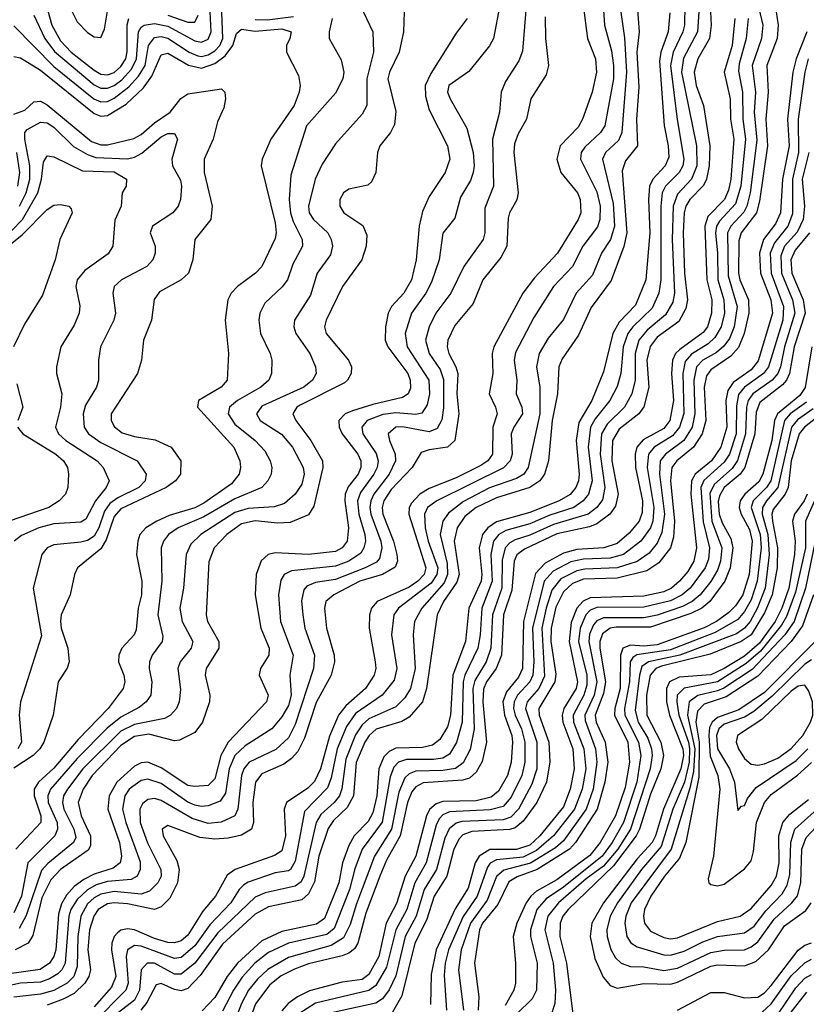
# Model space of a CAD drawing. Header units: inches. Extents: x 990535 to 1117859, y 769386 to 892122.
# Tile 863 of 1056: x 1054188 to 1056535, y 881687 to 884627. Entities that reach past the tile are written whole.
import ezdxf

# ---------------------------------------------------------------- set-up
doc = ezdxf.new("R2010")
doc.units = ezdxf.units.IN
doc.header["$MEASUREMENT"] = 0
doc.layers.add('B0858', color=7, linetype='Continuous')

msp = doc.modelspace()

# ---------------------------------------------------------------- linework, layer by layer
at = {"layer": 'B0858', "color": 5}
for points, elevation in [([(1055958.8, 884810), (1055992.7, 884572.7), (1055998.7, 884470), (1055984.1, 884290), (1055974, 884266), (1055935.2, 884230), (1055926.9, 884210), (1055958.2, 884078.2), (1055962, 884010), (1055950.9, 883970), (1055923.4, 883930), (1055896.5, 883863.5), (1055848, 883810), (1055810, 883731.9), (1055764.5, 883675.5), (1055737.8, 883630), (1055730.1, 883590), (1055739.5, 883530), (1055739.4, 883450), (1055705.3, 883290), (1055691.5, 883270), (1055670, 883257), (1055590, 883229.4), (1055511.5, 883188.5), (1055466.8, 883153.2), (1055450.7, 883130), (1055442.8, 883090), (1055463.5, 883003.5), (1055464.1, 882970), (1055454.3, 882945.7), (1055387.3, 882870), (1055366.1, 882830), (1055361.8, 882790), (1055367.8, 882690), (1055354.2, 882630), (1055337.4, 882602.6), (1055310, 882575.4), (1055230, 882539.4), (1055210, 882521.8), (1055190, 882491.7), (1055160.7, 882419.3), (1055149.5, 882330.5), (1055141.7, 882310), (1055126.4, 882290), (1055085.9, 882254.1), (1055072.8, 882230), (1055035.5, 882070), (1055027.2, 882052.8), (1055010, 882039.7), (1054920, 882020), (1054890, 882007.4), (1054779.1, 881900.9), (1054710, 881809.7), (1054670, 881777), (1054650, 881777.1), (1054590, 881810.4), (1054567.8, 881810), (1054550, 881790), (1054545.6, 881730), (1054530, 881699.4), (1054470, 881653.4)], 3560), ([(1055920.6, 884790), (1055932.5, 884610), (1055953.8, 884533.8), (1055959.7, 884490), (1055959.1, 884450), (1055933.5, 884310), (1055920.9, 884290), (1055873.5, 884246.5), (1055862.7, 884230), (1055860.9, 884210), (1055910, 884112.9), (1055919.7, 884070), (1055919, 884030), (1055911.4, 884008.6), (1055868.2, 883950), (1055837, 883890), (1055780.7, 883830), (1055722, 883738), (1055667.1, 883632.9), (1055663, 883610), (1055671.5, 883550), (1055669.2, 883510), (1055685.8, 883470), (1055687.9, 883450), (1055661.7, 883410), (1055654.6, 883390), (1055656.7, 883330), (1055651, 883310), (1055631.5, 883288.5), (1055432.1, 883190), (1055405, 883170), (1055395.8, 883150), (1055397.3, 883110), (1055406.6, 883070), (1055435.1, 882990), (1055432.6, 882970), (1055415.7, 882944.3), (1055318, 882870), (1055303.7, 882850), (1055297, 882790), (1055312.7, 882690), (1055305, 882655), (1055269.3, 882610), (1055190, 882555.3), (1055162.9, 882517.1), (1055135.5, 882450), (1055117, 882363), (1055106.2, 882333.8), (1055037.4, 882262.6), (1055010, 882114.9), (1054996.1, 882090), (1054990, 882085.4), (1054950, 882079.7), (1054870, 882052.3), (1054856.3, 882043.7), (1054842.9, 882030), (1054818.3, 881990), (1054755, 881925), (1054710, 881861.9), (1054670, 881826.9), (1054650, 881824.4), (1054550, 881861.1), (1054530, 881863), (1054510, 881850.4), (1054506, 881830), (1054511.2, 881750), (1054504.3, 881730), (1054408.1, 881631.9)], 3540), ([(1055703.7, 884730), (1055687.8, 884532.2), (1055676.6, 884503.4), (1055637.6, 884442.4), (1055624.6, 884410), (1055619.6, 884350), (1055598.3, 884270), (1055601.9, 884130), (1055575.8, 884064.2), (1055576, 883990), (1055571, 883970), (1055512.7, 883890), (1055474.6, 883810), (1055429.3, 883750), (1055409.7, 883710), (1055398.3, 883670), (1055409.5, 883630), (1055442, 883582), (1055452.4, 883552.4), (1055452.2, 883467.8), (1055447.7, 883432.3), (1055433.7, 883406.3), (1055410, 883396.1), (1055330, 883411.1), (1055310, 883410.2), (1055287.1, 883390), (1055290.9, 883370), (1055308.3, 883330), (1055309, 883310), (1055289.8, 883270), (1055244.1, 883210), (1055235.1, 883190), (1055233, 883170), (1055236, 883150), (1055265.2, 883070), (1055268.1, 883050), (1055261.6, 883018.4), (1055252.8, 883007.2), (1055218.3, 882990), (1055130, 882955.6), (1055070, 882946.8), (1055044.8, 882935.2), (1055035.6, 882924.4), (1055028.4, 882891.6), (1055032.4, 882850), (1055038.8, 882810), (1055067.3, 882730), (1055064.1, 882690), (1055010, 882522.6), (1054990, 882483.2), (1054951.7, 882448.3), (1054872.2, 882410), (1054856.9, 882390), (1054849.8, 882370), (1054839.1, 882270), (1054830, 882250), (1054788.9, 882231.1), (1054750, 882227), (1054702.2, 882242.2), (1054610, 882295.8), (1054590, 882301.5), (1054570, 882299.2), (1054554, 882286), (1054546.5, 882270), (1054547.6, 882230), (1054569.7, 882169.7), (1054609.5, 882090), (1054609.7, 882070), (1054600.1, 882050), (1054574.9, 882025.1), (1054550, 882016.3), (1054470, 882024.2), (1054430, 882016.3), (1054410, 882005.4), (1054390, 881987.4), (1054370, 881950), (1054361, 881890), (1054359.6, 881800.4), (1054349, 881770), (1054329.6, 881750.4), (1054290, 881728.8), (1054250, 881717.2), (1054170, 881708.9)], 3460), ([(1056377.6, 884730), (1056404.8, 884610), (1056400.6, 884570), (1056373.6, 884490), (1056383.6, 884410), (1056379.6, 884350), (1056387.1, 884267.1), (1056367.7, 884110), (1056357.5, 884070), (1056348.2, 884051.8), (1056309.4, 884010), (1056300, 883990), (1056302.1, 883862.1), (1056328.9, 883770), (1056319.1, 883710), (1056305.5, 883674.5), (1056288.5, 883651.5), (1056266.8, 883633.2), (1056226.4, 883610), (1056206.9, 883590), (1056198.7, 883550), (1056202.4, 883450), (1056194.3, 883410), (1056169.8, 883370.2), (1056114.6, 883330), (1056099.2, 883310), (1056096.5, 883270), (1056111.6, 883150), (1056104.2, 883095.8), (1056090, 883063.6), (1056065.6, 883034.4), (1056030, 883009.4), (1055970, 882990), (1055873.5, 882986.5), (1055850, 882981.6), (1055802.6, 882957.4), (1055776, 882924), (1055758.3, 882870), (1055746.1, 882810), (1055753.3, 882666.7), (1055737.1, 882630), (1055702.2, 882590), (1055697, 882570), (1055730.9, 882470), (1055730.6, 882390), (1055715.5, 882344.5), (1055676.4, 882270), (1055653.6, 882246.4), (1055630, 882237.6), (1055507.3, 882232.7), (1055490, 882228.3), (1055468.9, 882211.1), (1055456.7, 882183.3), (1055431.6, 882090), (1055395, 882030), (1055370.9, 881950), (1055338.1, 881890), (1055310, 881772.2), (1055290, 881730.3), (1055270, 881703.6), (1055250, 881690.5), (1055117.9, 881662.1)], 3760), ([(1054262.2, 884690), (1054283.4, 884610), (1054310, 884563), (1054341.1, 884530), (1054410, 884475.4), (1054430, 884463.8), (1054450, 884461.7), (1054470, 884469.2), (1054490, 884486.6), (1054504.3, 884510), (1054509, 884531), (1054508.8, 884611.2), (1054513.6, 884630)], 3380), ([(1055620.5, 884670), (1055601.9, 884570), (1055590, 884549), (1055527.8, 884472.2), (1055468.2, 884430), (1055464.7, 884410), (1055471.8, 884390), (1055522.3, 884302.3), (1055540.8, 884230), (1055543.8, 884190), (1055540.6, 884170), (1055533, 884147), (1055503.3, 884096.7), (1055486.3, 884033.7), (1055450.6, 883989.4), (1055439.7, 883910), (1055416.7, 883843.3), (1055399.4, 883810), (1055356.6, 883750), (1055337.8, 883690), (1055344.3, 883650), (1055408.8, 883550), (1055410.3, 883510), (1055403.1, 883476.9), (1055387.8, 883452.2), (1055370, 883447.5), (1055310, 883452.9), (1055271.6, 883448.4), (1055224.2, 883430), (1055208.2, 883410), (1055211.8, 883390), (1055251.6, 883331.6), (1055257.4, 883310), (1055254.3, 883290), (1055244.7, 883270), (1055205, 883215), (1055196.1, 883190), (1055200, 883150), (1055217.7, 883090), (1055219.3, 883070), (1055215.1, 883050), (1055205.6, 883034.4), (1055169.7, 883010.3), (1055130, 882995), (1054998.4, 882981.6), (1054977, 882970), (1054966.7, 882953.3), (1054960.1, 882910), (1054966.1, 882830), (1055003.4, 882730), (1054994.3, 882670), (1054997.7, 882610), (1054990, 882579.1), (1054970, 882545.7), (1054940.1, 882510), (1054860.9, 882459.1), (1054830.2, 882429.8), (1054812.8, 882390), (1054802.3, 882317.7), (1054786.3, 882293.7), (1054750, 882279.6), (1054730, 882277.6), (1054710, 882281.9), (1054690, 882291.1), (1054610, 882346.3), (1054570, 882359.3), (1054550, 882355.7), (1054514.4, 882330), (1054501.2, 882310), (1054494.9, 882270), (1054504.6, 882230), (1054547.2, 882112.8), (1054547, 882090), (1054538, 882070), (1054520.1, 882059.9), (1054450, 882053.9), (1054416.2, 882043.8), (1054390, 882029.4), (1054359.6, 882000.4), (1054340.3, 881970), (1054334.2, 881950), (1054323.7, 881810), (1054313.7, 881790), (1054301.8, 881778.2), (1054277.1, 881762.9), (1054250, 881753.7), (1054190, 881750.6), (1054150, 881741.1)], 3440), ([(1054170, 884608.4), (1054290, 884486.7), (1054408.9, 884390), (1054430, 884381.1), (1054450, 884382.5), (1054470, 884392.2), (1054513.5, 884426.5), (1054542.3, 884457.7), (1054562, 884490), (1054572.5, 884550), (1054590, 884572.9), (1054610, 884575.9), (1054630, 884571.3), (1054693.9, 884530), (1054719.1, 884519.1), (1054730, 884516.8), (1054750, 884521.2), (1054770, 884533.6), (1054785, 884550), (1054793.8, 884570), (1054790.7, 884649.3)], 3340), ([(1055335.4, 884650), (1055332.7, 884590), (1055319.7, 884530), (1055290.8, 884470), (1055285.9, 884450), (1055310, 884352.4), (1055306.1, 884313.9), (1055293.8, 884290), (1055262, 884250), (1055255.5, 884230), (1055250.1, 884169.9), (1055237.5, 884142.5), (1055227, 884133), (1055170, 884121.1), (1055154, 884110), (1055142.7, 884090), (1055142.8, 884070), (1055155.2, 884050), (1055212.1, 884012.1), (1055223.5, 883983.5), (1055221.9, 883950), (1055208.4, 883910), (1055151.1, 883830), (1055102.5, 883730), (1055097.1, 883710), (1055102.5, 883690), (1055169.1, 883610), (1055177.8, 883590), (1055176.9, 883570), (1055166.4, 883550), (1055157.2, 883542.8), (1055024.2, 883475.8), (1055015.1, 883470), (1055003.3, 883450), (1055011.9, 883430), (1055056.7, 883370), (1055091, 883310), (1055092.8, 883290), (1055065.5, 883174.5), (1055050, 883148.1), (1054994.9, 883125.1), (1054956.8, 883123.2), (1054890, 883130.2), (1054850, 883121.4), (1054806.2, 883090), (1054767.8, 883050), (1054752, 883008), (1054744.2, 882850), (1054748.6, 882830), (1054781.7, 882770), (1054782.1, 882750), (1054744, 882690), (1054741, 882670), (1054755, 882610), (1054754.6, 882590), (1054733.6, 882530), (1054710, 882498.4), (1054664.5, 882475.5), (1054650, 882474.1), (1054573.6, 882493.6), (1054530, 882487.1), (1054490, 882460.2), (1054404.3, 882370), (1054377.2, 882330), (1054362.8, 882290), (1054371.2, 882250), (1054398.8, 882190), (1054399.2, 882160.8), (1054392.7, 882147.3), (1054309.9, 882090.1), (1054280.9, 882059.1), (1054254.4, 882005.6), (1054227.6, 881892.4), (1054213.2, 881870), (1054174.8, 881850)], 3380), ([(1055203.4, 884670), (1055241.4, 884590), (1055243.7, 884530), (1055223.1, 884450), (1055223.1, 884370), (1055210, 884344.8), (1055130, 884255.5), (1055090, 884194.8), (1055069.2, 884150.8), (1055049.7, 884070), (1055051.3, 884050), (1055064, 884030), (1055106.8, 883990), (1055117.6, 883970), (1055121.6, 883950), (1055114.9, 883925.1), (1055075.7, 883870), (1055055.6, 883804.4), (1055007.6, 883730), (1055005.8, 883710), (1055012, 883690), (1055053.8, 883630), (1055070.7, 883590), (1055072.5, 883570), (1055061.6, 883550), (1055035.9, 883530), (1054910, 883472.7), (1054894.6, 883450), (1054905.1, 883430), (1054969.1, 883389.1), (1055002.1, 883350), (1055033.9, 883290), (1055036.8, 883270), (1055030, 883239.8), (1055009.6, 883210), (1054977.5, 883182.5), (1054947.5, 883172.5), (1054870, 883167.7), (1054830, 883155.6), (1054727.9, 883090), (1054698.9, 883061.1), (1054684.9, 883030), (1054676.5, 882930), (1054666.1, 882870), (1054673, 882830), (1054704, 882770), (1054699.4, 882750), (1054666.8, 882710), (1054660.1, 882690), (1054667.3, 882627.3), (1054663.6, 882590), (1054656.1, 882570), (1054638, 882550), (1054619.9, 882540.1), (1054530, 882522.9), (1054490, 882502.8), (1054376.6, 882390), (1054330.5, 882330), (1054319.1, 882310), (1054315.9, 882290), (1054320.1, 882270), (1054349.1, 882210), (1054355.2, 882184.8), (1054348.7, 882170), (1054271.9, 882108.1), (1054252.9, 882087.1), (1054207.3, 881952.7), (1054186.8, 881913.2)], 3360), ([(1054230, 884640.1), (1054263.2, 884570), (1054291.9, 884531.9), (1054410, 884432), (1054430, 884421.8), (1054450, 884421.7), (1054470, 884430.2), (1054492.7, 884447.3), (1054521.2, 884478.8), (1054536.4, 884510), (1054542.7, 884590), (1054550, 884603.8), (1054559, 884610), (1054590, 884615.1), (1054630, 884607.1), (1054710, 884563.3), (1054730, 884559.2), (1054750, 884568.6), (1054758.8, 884590), (1054755.8, 884650)], 3360), ([(1054344.1, 884650), (1054359.7, 884619.7), (1054390, 884588.6), (1054410, 884575.4), (1054430, 884573.4), (1054441.3, 884598.7), (1054452.4, 884670)], 3420), ([(1055868.8, 884670), (1055882.4, 884570), (1055905.5, 884510), (1055909.1, 884470), (1055895.8, 884410), (1055867.5, 884330), (1055854.1, 884305.9), (1055800.1, 884250), (1055790.1, 884210), (1055802.5, 884170), (1055852, 884110), (1055860.5, 884090), (1055861.9, 884050), (1055854.4, 884030), (1055792.4, 883930), (1055723.6, 883856.4), (1055688.6, 883810), (1055602.5, 883650), (1055597.1, 883630), (1055599.1, 883570), (1055588.1, 883510), (1055607.7, 883470), (1055612.6, 883450), (1055599.8, 883410), (1055598.5, 883330), (1055584.5, 883310), (1055563.8, 883296.2), (1055490, 883259.3), (1055410, 883227), (1055381.4, 883210), (1055356.4, 883183.6), (1055349.6, 883170), (1055348.4, 883150), (1055400, 882990), (1055394.4, 882970), (1055375.6, 882950), (1055350, 882932.8), (1055254.4, 882890), (1055237.9, 882870), (1055231.8, 882850), (1055231, 882810), (1055248.8, 882710), (1055250.4, 882690), (1055245.7, 882670), (1055219.7, 882630), (1055161.2, 882578.8), (1055139, 882550), (1055112.7, 882487.3), (1055085.1, 882390), (1055067.4, 882352.6), (1055047.4, 882332.6), (1054983.8, 882290), (1054977.3, 882270), (1054980.6, 882190), (1054970, 882145), (1054948.3, 882131.7), (1054830.4, 882089.6), (1054807.1, 882072.9), (1054772.5, 882010), (1054734.7, 881965.3), (1054690, 881894), (1054670, 881877.1), (1054650, 881870.5), (1054630, 881871.5), (1054590, 881883.5), (1054530, 881910), (1054510, 881913), (1054490, 881909), (1054479.5, 881900.5), (1054469.8, 881890), (1054462.9, 881870), (1054461.7, 881850), (1054475.2, 881770), (1054461.5, 881738.5), (1054410, 881679.8)], 3520), ([(1056030.2, 884670.2), (1056035.7, 884590), (1056028.8, 884530), (1056034.7, 884425.3), (1056028.4, 884330), (1056031.1, 884250), (1055995.1, 884204.9), (1055985.1, 884174.9), (1055999.7, 883990), (1055990.6, 883949.4), (1055952.5, 883847.5), (1055892.8, 883767.2), (1055854.7, 883685.3), (1055806.2, 883613.8), (1055796, 883590), (1055792.7, 883510), (1055776.7, 883430), (1055765.7, 883310), (1055753.9, 883270), (1055739.6, 883250), (1055710.2, 883229.8), (1055610, 883199.7), (1055549.8, 883170.2), (1055516.2, 883143.8), (1055492.7, 883110), (1055483.9, 883070), (1055499.1, 882970), (1055492.4, 882947.6), (1055452, 882890), (1055433.3, 882850), (1055401.3, 882630), (1055390, 882590.5), (1055350, 882544.5), (1055328.2, 882531.8), (1055251.5, 882508.5), (1055230.6, 882489.4), (1055217.4, 882470), (1055191.3, 882408.7), (1055184, 882310), (1055165.2, 882274.8), (1055123.7, 882236.3), (1055108, 882212), (1055080.5, 882130), (1055067.3, 882052.7), (1055050, 882016.8), (1055030, 881999.1), (1054930, 881978), (1054890, 881956.1), (1054793.2, 881866.8), (1054726.5, 881773.5), (1054690, 881734.5), (1054670, 881727.9), (1054650, 881731.4), (1054610, 881749.6), (1054594.6, 881745.4), (1054567.5, 881692.5), (1054549.7, 881670.3)], 3580), ([(1056127.4, 884647.4), (1056122.7, 884590), (1056100.6, 884530), (1056097.1, 884502.9), (1056110.2, 884310.2), (1056122.7, 884250), (1056124.2, 884215.8), (1056113.8, 884190), (1056076.5, 884150), (1056067.3, 884130), (1056063.8, 884090), (1056068.4, 883990), (1056056.1, 883850), (1056025.4, 883774.6), (1055976.7, 883723.3), (1055957.3, 883690), (1055930, 883575.2), (1055895.1, 883490), (1055856.1, 883423.9), (1055848, 883370), (1055857.3, 883270), (1055855.3, 883250), (1055846.9, 883230), (1055830, 883209.4), (1055797.5, 883190), (1055710, 883155.6), (1055610, 883127.1), (1055585, 883110), (1055568.8, 883090), (1055558.6, 883050), (1055566.8, 882970), (1055564.6, 882950), (1055527.8, 882870), (1055518.4, 882770), (1055480.2, 882670), (1055473.5, 882550), (1055464.2, 882515.8), (1055441.7, 882478.3), (1055419.4, 882460.6), (1055390, 882454), (1055310, 882451.6), (1055290, 882442.4), (1055274.2, 882425.8), (1055259.6, 882390), (1055253.2, 882310), (1055241.4, 882258.6), (1055227.1, 882232.9), (1055186, 882190), (1055170, 882161.1), (1055150.5, 882110), (1055139.8, 882050), (1055096.8, 881943.2), (1055073.7, 881926.3), (1054970, 881905), (1054910, 881876.6), (1054837.6, 881810), (1054807.2, 881770), (1054770, 881707.4), (1054732.6, 881667.4)], 3620), ([(1056172.5, 884670), (1056171.8, 884610), (1056166.7, 884590), (1056137.5, 884530), (1056129.5, 884490), (1056149, 884329), (1056169.6, 884210), (1056165.9, 884190), (1056155.3, 884170), (1056114.5, 884130), (1056104.7, 884110), (1056101, 884070), (1056100.8, 883850), (1056095.2, 883810), (1056074.7, 883765.3), (1056017, 883710), (1056002.3, 883690), (1055988, 883650), (1055981, 883570), (1055970, 883531.3), (1055948.4, 883490), (1055904.6, 883435.4), (1055890.9, 883410), (1055884.2, 883350), (1055895.4, 883250), (1055884.5, 883210), (1055868.9, 883190), (1055841.1, 883170), (1055770, 883147.1), (1055710, 883121.6), (1055638.2, 883101.8), (1055617.9, 883090), (1055601.9, 883070), (1055593.5, 883030), (1055597.6, 882950), (1055566.5, 882870), (1055562.1, 882790), (1055554.6, 882750), (1055515.9, 882670), (1055510.5, 882650), (1055508, 882530), (1055491.2, 882468.8), (1055470, 882433.6), (1055450, 882422.1), (1055422.2, 882417.8), (1055341.7, 882418.3), (1055318, 882410), (1055304.6, 882395.4), (1055293.6, 882366.4), (1055269.3, 882230.7), (1055210, 882150), (1055187.9, 882092.1), (1055171.4, 882030), (1055126.5, 881913.5), (1055103.9, 881896.1), (1054990, 881869.8), (1054930, 881842.1), (1054889.8, 881810.2), (1054851.9, 881768.1), (1054825.9, 881730), (1054793.4, 881666.6)], 3640), ([(1056214.4, 884650), (1056209.8, 884590), (1056168.8, 884511.2), (1056162.7, 884470), (1056207.6, 884250), (1056208, 884190), (1056192.2, 884150), (1056150, 884105.4), (1056137.8, 884070), (1056134.6, 883970), (1056141.3, 883810), (1056136.3, 883783.7), (1056114.8, 883745.2), (1056059.8, 883700.2), (1056035.5, 883670), (1056024, 883630), (1056023.7, 883550), (1056014.2, 883510), (1055992.7, 883470), (1055940.7, 883419.3), (1055923.8, 883390), (1055919.6, 883330), (1055933.7, 883230), (1055926.3, 883193.7), (1055909.4, 883170), (1055883.5, 883150), (1055780.8, 883119.2), (1055710, 883087.9), (1055666.2, 883073.8), (1055650, 883064.9), (1055636.4, 883050), (1055627.1, 883012.9), (1055626.3, 882930), (1055598.1, 882850), (1055593.3, 882750), (1055579.5, 882710), (1055546, 882654), (1055540.1, 882630), (1055543.6, 882510), (1055532.1, 882447.9), (1055511.4, 882408.6), (1055488.3, 882391.7), (1055450, 882385.6), (1055370, 882383), (1055350, 882375.8), (1055336.9, 882363.1), (1055319.5, 882320.5), (1055296.8, 882210), (1055246.1, 882130), (1055192.6, 881987.4), (1055174.3, 881925.7), (1055153.8, 881886.2), (1055117.2, 881862.8), (1054990, 881827.4), (1054928.5, 881791.5), (1054897.3, 881762.8), (1054870.7, 881729.3), (1054849.2, 881690), (1054827.1, 881630)], 3660), ([(1056249, 884650), (1056250.5, 884610), (1056245.5, 884570), (1056210.8, 884510), (1056199.8, 884470), (1056205.9, 884430), (1056227.7, 884370), (1056246.6, 884250), (1056245.2, 884190), (1056236.8, 884150), (1056228.2, 884131.8), (1056187.4, 884090), (1056175.4, 884070), (1056170, 884050), (1056167.4, 883990), (1056171.8, 883870), (1056180.3, 883790), (1056175.4, 883764.6), (1056154.3, 883725.7), (1056090, 883679), (1056068.7, 883651.3), (1056059.3, 883610), (1056064.7, 883530), (1056050, 883470.5), (1056035.4, 883450), (1055976, 883404), (1055956.5, 883370), (1055954.4, 883310), (1055973.7, 883210), (1055965.4, 883174.6), (1055948.3, 883150), (1055910, 883121.2), (1055887.5, 883112.5), (1055790, 883091.5), (1055694.2, 883045.8), (1055671.3, 883028.7), (1055662.9, 883010), (1055656, 882924), (1055631.7, 882850), (1055625.7, 882730), (1055609.9, 882690.1), (1055580.7, 882650), (1055572.1, 882627.9), (1055569.4, 882590), (1055580.5, 882470), (1055567.5, 882412.5), (1055550, 882380.1), (1055530, 882362.1), (1055510, 882356.6), (1055391.6, 882348.4), (1055370, 882336.4), (1055358.3, 882321.7), (1055344.7, 882290), (1055323.1, 882190), (1055282.7, 882117.3), (1055262.2, 882070), (1055220.5, 881959.5), (1055196.9, 881870), (1055186.8, 881853.2), (1055170, 881839.8), (1055150, 881831.9), (1055050, 881808.3), (1055007.4, 881792.6), (1054968, 881772), (1054934.6, 881745.4), (1054891.2, 881688.8), (1054878, 881650)], 3680), ([(1056445, 884650), (1056450.7, 884610), (1056447.3, 884570), (1056416.7, 884490), (1056420.7, 884410), (1056414, 884330), (1056419.3, 884250), (1056395.3, 884084.7), (1056385.7, 884050), (1056340.5, 883990), (1056333.3, 883966.7), (1056332.9, 883870), (1056336.6, 883850), (1056361.9, 883790), (1056363.6, 883750), (1056349.7, 883690), (1056332.3, 883647.7), (1056310, 883622.2), (1056250, 883581.5), (1056236.8, 883563.2), (1056230.2, 883530), (1056234.5, 883430), (1056223.6, 883390), (1056198.5, 883350), (1056148.5, 883310), (1056134, 883290), (1056129.7, 883250), (1056141.8, 883130), (1056138.1, 883081.9), (1056129.7, 883050.3), (1056095, 883005), (1056058.9, 882981.1), (1055970, 882959.9), (1055870, 882956.3), (1055837, 882943), (1055810, 882918.9), (1055787.6, 882872.4), (1055773.8, 882810), (1055772.7, 882770), (1055787.1, 882672.9), (1055784.9, 882650), (1055736.7, 882570), (1055738.1, 882550), (1055766.8, 882470), (1055769.1, 882410.9), (1055759.2, 882350), (1055731.1, 882290), (1055690, 882233.8), (1055665.7, 882214.3), (1055650, 882209.1), (1055536.5, 882203.5), (1055510, 882193.1), (1055498.7, 882181.3), (1055483.6, 882150), (1055462.4, 882070), (1055424.2, 882010), (1055401.4, 881938.6), (1055366.9, 881870), (1055327.6, 881712.4), (1055292.1, 881650)], 3780), ([(1055522.8, 884630), (1055490, 884586.8), (1055414.1, 884465.9), (1055397.6, 884430), (1055398.7, 884398.7), (1055410, 884357.7), (1055464.2, 884250), (1055471.7, 884210), (1055457.3, 884170), (1055410, 884099.1), (1055390, 884053.8), (1055379.8, 884010), (1055370.4, 883910), (1055356.8, 883850), (1055334, 883810), (1055296.7, 883770), (1055287.7, 883750), (1055279.4, 883710), (1055278.6, 883670), (1055286.6, 883650), (1055345.6, 883570), (1055353.2, 883550), (1055353.7, 883526.3), (1055347.4, 883510), (1055330, 883498.5), (1055241.8, 883478.2), (1055181.2, 883458.8), (1055159.1, 883450), (1055140.2, 883430), (1055140.6, 883410), (1055149.8, 883390), (1055197.2, 883330), (1055205.6, 883310), (1055205.7, 883290), (1055197.4, 883270), (1055168.3, 883231.7), (1055159.1, 883210), (1055157.5, 883190), (1055169.3, 883110), (1055164.6, 883070), (1055149.8, 883050.2), (1055130, 883039.1), (1055049.7, 883029.7), (1054950, 883034.9), (1054929.4, 883030), (1054908.7, 883011.3), (1054893.8, 882970), (1054890.8, 882910), (1054907.1, 882810), (1054931.8, 882750), (1054931.2, 882730), (1054906.2, 882690), (1054902.5, 882670), (1054929.6, 882610), (1054923.8, 882590), (1054810, 882470.3), (1054787.7, 882430), (1054770, 882360.8), (1054750, 882340.6), (1054710, 882337.1), (1054690, 882340.6), (1054610, 882393.7), (1054570, 882410), (1054550, 882407.9), (1054530, 882398.4), (1054477.5, 882350), (1054455, 882310), (1054451.3, 882270), (1054486.1, 882170), (1054491.7, 882130), (1054487.9, 882110), (1054466.6, 882093.4), (1054410, 882075.6), (1054379.7, 882060.3), (1054350, 882038.7), (1054327.3, 882012.7), (1054312.9, 881987.1), (1054303.4, 881956.6), (1054295.5, 881850), (1054290, 881830), (1054277.2, 881810), (1054248.7, 881791.3), (1054150, 881777.2)], 3420), ([(1055119.7, 884630), (1055110.8, 884590), (1055111, 884570), (1055147, 884507), (1055154.8, 884470), (1055152.2, 884450), (1055130, 884407.2), (1055043.4, 884310), (1054997.1, 884162.9), (1054992.1, 884090), (1054995.8, 884050), (1055003.7, 884023.7), (1055030.5, 883970), (1055031.4, 883950), (1055003.2, 883896.8), (1054987.1, 883850), (1054971, 883829), (1054919.4, 883780.6), (1054904.6, 883750), (1054900.9, 883730), (1054906, 883690), (1054935.1, 883630), (1054940.1, 883610), (1054939.5, 883570), (1054930.9, 883550), (1054907.8, 883530), (1054837.9, 883490), (1054814.1, 883470), (1054809.7, 883450.3), (1054830, 883419.5), (1054890.1, 883370), (1054919.3, 883339.3), (1054935.5, 883310), (1054940.6, 883290), (1054938.1, 883270), (1054928.6, 883250), (1054910.1, 883229.9), (1054830, 883196.4), (1054737.6, 883142.4), (1054660.7, 883110), (1054631.6, 883090), (1054617.3, 883070), (1054610.4, 883049.6), (1054611.7, 882950), (1054599.6, 882850), (1054614.7, 882785.3), (1054613.3, 882770), (1054583.1, 882730), (1054574.7, 882710), (1054574, 882690), (1054582.6, 882650), (1054579.2, 882610), (1054565.2, 882590), (1054545.7, 882574.3), (1054490, 882544.7), (1054448.4, 882511.6), (1054358.9, 882421.1), (1054279.7, 882330), (1054271.8, 882310), (1054273.3, 882290), (1054299.8, 882230), (1054301, 882210), (1054292.3, 882190), (1054211.8, 882110), (1054193, 882010), (1054170, 881960.4)], 3340), ([(1055755.2, 884635.2), (1055756.8, 884570), (1055765.8, 884490), (1055758.3, 884461.7), (1055712.7, 884390), (1055700.2, 884330), (1055674.6, 884285.4), (1055664.1, 884255.9), (1055661.9, 884230), (1055675.3, 884110), (1055671.1, 884088.9), (1055649.6, 884050), (1055645.7, 884034.3), (1055640.9, 883950), (1055623.3, 883916.7), (1055570.1, 883850), (1055540.8, 883779.2), (1055486.5, 883713.5), (1055465.3, 883670), (1055463, 883650), (1055468.2, 883630), (1055489.5, 883590), (1055494.8, 883570), (1055491.8, 883510), (1055498.4, 883450), (1055486.6, 883370), (1055464.5, 883350), (1055410, 883342.4), (1055385.8, 883334.2), (1055359, 883290), (1055296.3, 883223.7), (1055274, 883190), (1055269.7, 883170), (1055271.8, 883150), (1055303.1, 883070), (1055313.2, 883030), (1055314.7, 883010), (1055307.7, 882992.3), (1055270.1, 882970), (1055202.9, 882950), (1055125, 882910), (1055101.6, 882890), (1055097.4, 882870), (1055103.6, 882810), (1055125.9, 882730), (1055126.7, 882710), (1055116.8, 882670), (1055072, 882588), (1055037.8, 882482.2), (1055017.7, 882442.3), (1054998.9, 882421.1), (1054975.8, 882404.3), (1054910, 882375.2), (1054891.2, 882350), (1054883.4, 882290), (1054885.4, 882230), (1054879.5, 882210), (1054850, 882192.4), (1054810, 882183), (1054770, 882180.2), (1054725.5, 882185.5), (1054630, 882220.8), (1054613, 882210), (1054616.3, 882190), (1054656.6, 882116.6), (1054663.4, 882090), (1054658.5, 882050), (1054636.1, 882003.9), (1054610, 881978.5), (1054590, 881970.6), (1054510, 881987.5), (1054470, 881990.7), (1054450, 881987.4), (1054422.4, 881970), (1054408.8, 881950), (1054396.3, 881910), (1054390.9, 881850), (1054398.7, 881790), (1054394.2, 881770), (1054382.1, 881750), (1054350, 881720), (1054317.3, 881702.7), (1054270, 881685.2)], 3480), ([(1054630, 884640.4), (1054690, 884618.8), (1054710, 884619.5), (1054720.4, 884639.6)], 3380), ([(1054890, 884627), (1054925.8, 884625.8), (1055004.4, 884635.6)], 3340), ([(1056321, 884630), (1056313.5, 884550), (1056289.6, 884470), (1056307.7, 884390), (1056308.5, 884330), (1056318.6, 884270), (1056309.4, 884150), (1056302.6, 884117.4), (1056290.7, 884090), (1056241.2, 884038.8), (1056231.6, 884010), (1056238, 883850), (1056252.6, 883790), (1056252, 883750), (1056239.6, 883710), (1056227.3, 883692.7), (1056157.6, 883642.4), (1056144.8, 883630), (1056135.1, 883610), (1056132.6, 883570), (1056138.1, 883490), (1056127.6, 883430), (1056110, 883406.5), (1056048, 883372), (1056029.4, 883350), (1056024, 883330), (1056025.2, 883290), (1056046.1, 883190), (1056044.9, 883155.1), (1056036.4, 883130), (1056006.3, 883093.7), (1055970, 883063.3), (1055930.5, 883049.5), (1055850, 883044.7), (1055810, 883033.7), (1055755.6, 883004.4), (1055726.8, 882973.2), (1055691.2, 882830), (1055688.4, 882690), (1055676.3, 882663.7), (1055639.9, 882620.1), (1055629.6, 882590), (1055634, 882550), (1055655.8, 882490), (1055658.3, 882470), (1055654, 882410), (1055643.5, 882370), (1055616.6, 882323.4), (1055594.8, 882305.2), (1055550, 882294.8), (1055450, 882293.2), (1055430, 882286), (1055411, 882269), (1055401.8, 882250), (1055370.2, 882130), (1055338.1, 882070), (1055311.7, 881988.3), (1055281.7, 881930), (1055259.3, 881830), (1055230, 881776.8), (1055210, 881761.4), (1055150, 881753.1), (1055052.7, 881727.3), (1055016.7, 881710), (1054989.2, 881690), (1054970, 881667.4)], 3720), ([(1056360.8, 884630), (1056355.5, 884570), (1056334.4, 884494.4), (1056332.4, 884472.4), (1056344.7, 884410), (1056344.9, 884330), (1056353.6, 884270), (1056339.6, 884130), (1056323.2, 884076.8), (1056275.3, 884024.7), (1056267.1, 884010), (1056264, 883990), (1056269.9, 883930), (1056270.7, 883850), (1056289.1, 883790), (1056290.4, 883750), (1056281, 883710), (1056262.2, 883677.8), (1056241.5, 883658.5), (1056192.2, 883627.8), (1056173.6, 883606.4), (1056166, 883570), (1056169.1, 883450.9), (1056156.6, 883410), (1056135.9, 883384.1), (1056080.4, 883350), (1056064.3, 883330), (1056059.9, 883290), (1056079.7, 883170), (1056076.4, 883130), (1056070, 883110), (1056040.8, 883070), (1055989.5, 883030.5), (1055950, 883018.9), (1055870, 883016.4), (1055832, 883008), (1055779.2, 882980.8), (1055752.5, 882950), (1055717.8, 882810), (1055722, 882710), (1055718.9, 882670), (1055710, 882650), (1055673.2, 882610), (1055662.7, 882590), (1055661.3, 882570), (1055666.5, 882550), (1055685.5, 882510), (1055695.2, 882470), (1055695.1, 882410), (1055686.1, 882370), (1055654.3, 882305.7), (1055630, 882278.2), (1055592, 882268), (1055470, 882261.9), (1055450, 882253.4), (1055439, 882241), (1055430, 882222.5), (1055400.5, 882110), (1055366.7, 882050), (1055342.7, 881970), (1055310, 881910), (1055281.8, 881798.2), (1055250, 881743.6), (1055230, 881728.3), (1055070, 881690.4), (1055020.9, 881659.1)], 3740), ([(1054170, 884517.1), (1054190, 884512.2), (1054250, 884475.4), (1054410, 884347), (1054430, 884338.7), (1054450, 884340.3), (1054505.6, 884374.4), (1054557, 884423), (1054582.3, 884457.7), (1054610, 884521.5), (1054630, 884526.5), (1054691.2, 884491.2), (1054730, 884481.4), (1054770, 884495.7), (1054801, 884519), (1054823.7, 884550), (1054834.5, 884585.5), (1054850, 884598.3), (1054890, 884592.2), (1054970, 884599.7), (1054997.5, 884590), (1054994.1, 884570), (1054983.8, 884550), (1054984.3, 884530), (1055020, 884460), (1055024.2, 884430), (1055021.8, 884410), (1055006.8, 884370), (1054937.4, 884270), (1054911.7, 884210), (1054908.7, 884190), (1054950, 884020.3), (1054953.4, 883990), (1054950, 883973.3), (1054910.4, 883889.6), (1054891.3, 883870), (1054837.5, 883830), (1054819.1, 883810), (1054809.1, 883790), (1054801.1, 883730), (1054810.7, 883630), (1054806.8, 883550), (1054788.7, 883530), (1054721.5, 883490), (1054718.5, 883470), (1054826.7, 883350), (1054844.2, 883310), (1054846.7, 883290), (1054842.9, 883270), (1054819.4, 883240.6), (1054736.8, 883183.2), (1054710, 883169.4), (1054633.7, 883146.3), (1054596.6, 883130), (1054564.4, 883110), (1054546.8, 883090), (1054540.1, 883070), (1054536.8, 883030), (1054552.1, 882950), (1054551.7, 882910), (1054541.5, 882870), (1054535.2, 882804.8), (1054529.6, 882790), (1054492.7, 882750), (1054483.8, 882730), (1054482.7, 882710), (1054498.9, 882670), (1054501.6, 882650), (1054496.3, 882630), (1054452.2, 882570), (1054362.5, 882477.5), (1054290, 882391.9), (1054243.8, 882350), (1054231, 882330), (1054231, 882310), (1054251.2, 882250), (1054251.2, 882230), (1054176.6, 882150)], 3320), ([(1056536.5, 884590), (1056504.7, 884510), (1056494.9, 884470), (1056479.1, 884330), (1056483.2, 884250), (1056464.1, 884150), (1056458, 884050), (1056442.9, 884017), (1056406.8, 883970), (1056394.7, 883930), (1056397.6, 883870), (1056429.2, 883790), (1056434.2, 883750), (1056391.4, 883608.6), (1056370, 883581.6), (1056316.2, 883543.8), (1056300.2, 883519.8), (1056295.1, 883490), (1056298, 883410), (1056280.2, 883350), (1056251.4, 883310), (1056203, 883270), (1056192.1, 883250), (1056190.4, 883210), (1056207.4, 883050), (1056199.2, 883010), (1056181.1, 882978.9), (1056156.5, 882950), (1056132.2, 882930), (1056110, 882919.1), (1056050, 882905.8), (1055890, 882900.4), (1055869, 882891), (1055850.6, 882870), (1055833.3, 882826.7), (1055826.9, 882770), (1055852.2, 882650), (1055847.8, 882630), (1055811.1, 882570), (1055805.9, 882550), (1055808.8, 882530), (1055838.3, 882450), (1055842.2, 882390), (1055830.4, 882330), (1055810, 882277.1), (1055740.2, 882190), (1055710, 882162.7), (1055670, 882149.7), (1055590.8, 882149.2), (1055558.9, 882130), (1055547.2, 882110), (1055525.7, 882034.3), (1055487.2, 881972.8), (1055430.8, 881850), (1055415.9, 881775.9), (1055413.2, 881686.8)], 3820), ([(1056540.4, 884510), (1056530.7, 884470), (1056510.2, 884330), (1056511.5, 884230), (1056493.8, 884150), (1056493.2, 884046.8), (1056479.3, 884010), (1056439.6, 883960.4), (1056426.9, 883930), (1056429.7, 883870), (1056467.1, 883770), (1056464.7, 883730), (1056421.6, 883590), (1056406.7, 883570), (1056350.1, 883529.9), (1056332, 883508), (1056326, 883474), (1056325.1, 883390), (1056305.4, 883330), (1056290, 883305.3), (1056228.9, 883251.1), (1056219.7, 883230), (1056227.1, 883127.1), (1056246, 883050), (1056243.4, 883016.6), (1056233, 882990), (1056188, 882930), (1056164.6, 882910), (1056130, 882892), (1056050, 882872.6), (1055910, 882871.7), (1055890, 882863.6), (1055877, 882850), (1055860, 882810), (1055855.3, 882770), (1055880, 882670), (1055880.2, 882639.8), (1055871.4, 882610), (1055839.4, 882550), (1055840.5, 882530), (1055871.4, 882450), (1055876.7, 882390), (1055866.4, 882330), (1055843.5, 882270), (1055780.2, 882190), (1055730, 882146.1), (1055690, 882126.3), (1055610, 882118.2), (1055591.8, 882108.2), (1055583.3, 882096.7), (1055552.8, 882010), (1055510.9, 881949.1), (1055466.8, 881850), (1055456.9, 881810), (1055453.9, 881773.9), (1055461.4, 881670)], 3840), ([(1054170, 884344.4), (1054203.2, 884356.8), (1054230, 884381.3), (1054250, 884383.5), (1054270, 884371.9), (1054402.5, 884262.5), (1054430, 884252.5), (1054450, 884252.6), (1054528.3, 884271.7), (1054550, 884284.1), (1054590, 884318.6), (1054636.8, 884350), (1054669.1, 884390.9), (1054690, 884405.1), (1054790, 884420.1), (1054799.9, 884410), (1054801.7, 884390), (1054796.5, 884363.5), (1054778.3, 884321.7), (1054764.8, 884270), (1054738.5, 884210), (1054738.6, 884170), (1054762.3, 884070), (1054757.7, 884030), (1054710.8, 883970), (1054704.6, 883910), (1054691.3, 883870), (1054669.7, 883850.3), (1054605.5, 883814.5), (1054588.9, 883791.1), (1054580.9, 883730), (1054556.8, 883670), (1054551.5, 883610), (1054539.5, 883570), (1054460.9, 883450), (1054460.6, 883430), (1054470.8, 883410.8), (1054493.6, 883393.6), (1054530, 883381.9), (1054592.4, 883372.4), (1054639.8, 883350), (1054668.9, 883310), (1054667.8, 883270), (1054652.4, 883250), (1054624.7, 883230), (1054490, 883166.7), (1054470, 883143.4), (1054446.3, 883073.7), (1054430, 883047), (1054360.8, 882990), (1054351.9, 882970), (1054338.3, 882910), (1054312, 882850), (1054309.2, 882830.8), (1054311.5, 882810), (1054331.3, 882750), (1054336, 882710), (1054329.7, 882690.3), (1054302.5, 882650), (1054287.5, 882550), (1054260.4, 882470), (1054248.4, 882450), (1054228.5, 882430), (1054170, 882392.4)], 3280), ([(1054187.2, 884070), (1054207.2, 884110), (1054218.1, 884150), (1054218.1, 884190), (1054203.1, 884270), (1054203.5, 884290), (1054210, 884299.2), (1054250, 884320.8), (1054270, 884318.4), (1054290, 884305.7), (1054348.4, 884248.4), (1054390, 884223.8), (1054415.4, 884215.4), (1054510, 884211.1), (1054530, 884215.8), (1054552.1, 884227.9), (1054610, 884276.8), (1054630, 884286.8), (1054650, 884287.2), (1054658.3, 884270), (1054642, 884210), (1054644.1, 884190), (1054667.4, 884147.4), (1054670.7, 884130), (1054667.5, 884090), (1054660.4, 884070), (1054644.4, 884050), (1054584.3, 884010), (1054577.6, 883990), (1054591.8, 883950), (1054592.4, 883930), (1054585, 883910), (1054567, 883890), (1054491.2, 883850), (1054469.5, 883830), (1054465.4, 883810), (1054473.6, 883750), (1054468.3, 883730), (1054429, 883650), (1054423.1, 883610), (1054423.3, 883550), (1054416.6, 883530), (1054384.5, 883475.5), (1054376.9, 883450), (1054380.1, 883410), (1054393.2, 883390), (1054430, 883364.2), (1054538, 883310), (1054565, 883270), (1054562.6, 883250), (1054543.6, 883230), (1054480.5, 883199.5), (1054457.2, 883182.8), (1054440.8, 883159.2), (1054424.2, 883110), (1054410, 883085.1), (1054390, 883072.1), (1054370, 883066.7), (1054290, 883058.9), (1054270.1, 883049.9), (1054254.2, 883030), (1054228, 882930), (1054252.6, 882787.4), (1054190.1, 882590), (1054186, 882550), (1054193.5, 882470), (1054182.1, 882450)], 3260), ([(1054163.3, 883996.7), (1054196.1, 884030), (1054242, 884110), (1054252.7, 884150), (1054258.9, 884201.1), (1054270, 884220.5), (1054290, 884217.3), (1054374.9, 884174.9), (1054470, 884172.2), (1054506.2, 884150), (1054505.2, 884130), (1054493.2, 884110), (1054490.2, 884070), (1054471.6, 884028.4), (1054466.1, 883950), (1054452.2, 883927.8), (1054382, 883878), (1054359.3, 883850), (1054355.7, 883830), (1054367.6, 883772.4), (1054365.4, 883750), (1054350, 883714.5), (1054310.8, 883650), (1054298, 883590), (1054297.7, 883570), (1054313.4, 883510), (1054310.1, 883469.9), (1054294.6, 883410), (1054303.3, 883390), (1054325.5, 883370), (1054419.1, 883310), (1054437.3, 883290), (1054454.7, 883250), (1054445.9, 883230), (1054413.7, 883190), (1054384.8, 883135.2), (1054370, 883126.8), (1054290, 883122), (1054244.8, 883110), (1054192.9, 883087.1), (1054171.2, 883070)], 3240), ([(1054181.9, 884130), (1054188.4, 884170), (1054179.7, 884230)], 3280), ([(1056541.9, 884230), (1056522.4, 884150), (1056529.4, 884070), (1056525.3, 884030), (1056507.6, 883992.4), (1056469.9, 883950), (1056458.6, 883921.4), (1056460.6, 883870), (1056493.3, 883790), (1056500.5, 883750), (1056469.9, 883650), (1056457.8, 883590), (1056450.1, 883569.9), (1056433.3, 883550), (1056375.4, 883510), (1056360.9, 883490), (1056356.2, 883470), (1056353.7, 883390), (1056329.2, 883310.8), (1056313.2, 883286.8), (1056260.4, 883239.6), (1056247.2, 883212.8), (1056252.5, 883130), (1056282.4, 883050), (1056278.8, 883010), (1056270, 882983.4), (1056250, 882949.9), (1056218, 882910), (1056194.1, 882890), (1056165.2, 882874.7), (1056090, 882848.7), (1056050, 882840.8), (1055930, 882840.6), (1055910, 882832.2), (1055900, 882820), (1055888, 882792), (1055885.5, 882770), (1055910, 882650), (1055901.4, 882610), (1055874.2, 882550), (1055874.6, 882534.5), (1055906.1, 882450), (1055910.2, 882409.8), (1055898.8, 882330), (1055878.2, 882270), (1055810, 882175.8), (1055786, 882154), (1055711.7, 882108.3), (1055632.1, 882087.9), (1055610.8, 882069.2), (1055582.2, 881997.8), (1055532.4, 881930), (1055505.2, 881850), (1055496.6, 881790), (1055512.4, 881670)], 3860), ([(1054106.6, 883913.4), (1054195.7, 883984.3), (1054270, 884060.4), (1054290, 884072.8), (1054310, 884075.1), (1054334.9, 884070), (1054341.5, 884061.5), (1054344.5, 884050), (1054307.6, 883970), (1054293.6, 883910), (1054255.5, 883804.5), (1054202.3, 883717.7), (1054169.4, 883650)], 3220), ([(1056544.4, 883990), (1056501.1, 883938.9), (1056488.3, 883910), (1056491.3, 883870), (1056525.6, 883790), (1056531.7, 883750), (1056498.3, 883650), (1056485, 883570), (1056475.8, 883550), (1056463.5, 883536.5), (1056395.7, 883484.3), (1056385.1, 883454.9), (1056381.6, 883390), (1056351.3, 883290), (1056337, 883270), (1056290.1, 883229.9), (1056275.3, 883204.7), (1056272.2, 883187.8), (1056275.1, 883150), (1056284.1, 883124.1), (1056310, 883078.1), (1056315.1, 883050), (1056307.1, 882990), (1056291.7, 882950), (1056246.9, 882890), (1056222.6, 882870), (1056190, 882853.9), (1056070, 882813.3), (1055967, 882813), (1055949.2, 882810), (1055926.6, 882793.4), (1055918.5, 882770), (1055918.8, 882750), (1055935.7, 882650), (1055930, 882615.4), (1055905.1, 882550), (1055907.3, 882530), (1055934.6, 882470), (1055942.3, 882410), (1055934, 882350), (1055910.8, 882270), (1055845.7, 882170), (1055827.9, 882150), (1055731.4, 882090), (1055672, 882068), (1055647.3, 882052.8), (1055614.3, 881985.7), (1055568.3, 881930), (1055559.5, 881910), (1055545, 881810), (1055557.9, 881710), (1055555.9, 881670)], 3880), ([(1056551.1, 883650), (1056531.8, 883528.2), (1056515.5, 883504.5), (1056448.5, 883450), (1056440, 883430), (1056431.4, 883370), (1056405.5, 883270), (1056392.9, 883247.1), (1056351.8, 883210), (1056337.8, 883190), (1056334.6, 883170), (1056339.9, 883150), (1056364.8, 883104.8), (1056373.3, 883070), (1056364, 882970), (1056344.9, 882910), (1056323.1, 882876.9), (1056303.4, 882856.6), (1056266.4, 882830), (1056230, 882811.1), (1056090, 882760.5), (1056050, 882756.2), (1056010, 882759.5), (1055987.4, 882750), (1055980.7, 882730), (1055979.2, 882630), (1055963.4, 882570), (1055962.4, 882550), (1056002.1, 882470), (1056007.7, 882410), (1055994.5, 882334.5), (1055965.1, 882250), (1055919.6, 882170), (1055888.4, 882131.6), (1055790, 882058.5), (1055730, 882024.6), (1055712.7, 882010), (1055698.9, 881990), (1055671.6, 881930), (1055659.8, 881890), (1055667.6, 881810), (1055667.1, 881750), (1055662.2, 881730), (1055636.1, 881683.9)], 3920), ([(1054179.7, 883539.7), (1054197.6, 883470), (1054182.7, 883430)], 3220), ([(1056535.2, 883484.8), (1056486.8, 883450), (1056469.6, 883430), (1056428.5, 883250), (1056416.3, 883230), (1056376.6, 883190), (1056370.2, 883170), (1056396.7, 883090), (1056399.6, 883050), (1056388.6, 882950), (1056370, 882894.5), (1056350, 882859.9), (1056330, 882836.5), (1056263.3, 882796.8), (1056130, 882745.5), (1056029.3, 882730.7), (1056017.2, 882722.8), (1056009.4, 882710), (1056006.8, 882650), (1055992.4, 882570), (1055993.4, 882550), (1056034.1, 882470), (1056041.5, 882430), (1056028.9, 882350), (1055988.9, 882230), (1055955.2, 882170), (1055925.9, 882130), (1055810, 882037.4), (1055758.2, 882001.8), (1055730.9, 881970), (1055712, 881910), (1055712.2, 881890), (1055731.9, 881810), (1055730.1, 881729.9), (1055716.8, 881703.2), (1055670, 881657.7)], 3940), ([(1056555.3, 883464.7), (1056508.2, 883431.8), (1056490.9, 883410), (1056450.2, 883230), (1056415.6, 883190), (1056404, 883170), (1056403.5, 883150), (1056420, 883090), (1056424.4, 883030), (1056412, 882930), (1056389.5, 882870.5), (1056367.7, 882830), (1056350, 882809.8), (1056326.3, 882793.7), (1056157.3, 882730), (1056064.2, 882710), (1056044.2, 882695.8), (1056037.1, 882670), (1056024.6, 882564.6), (1056033.3, 882530), (1056061.6, 882481.6), (1056073.2, 882450), (1056075, 882430), (1056068.5, 882390), (1056010.4, 882210), (1055972.3, 882150), (1055930, 882100), (1055878.3, 882061.7), (1055795.9, 881990), (1055763.7, 881950), (1055754.7, 881910), (1055779.6, 881810), (1055786, 881730), (1055784.6, 881690), (1055771.7, 881650)], 3960), ([(1056579.9, 883450), (1056529.4, 883410.6), (1056513.7, 883390), (1056489.5, 883310), (1056481, 883230), (1056471.9, 883210), (1056435.4, 883164.6), (1056431.4, 883150), (1056433.4, 883130), (1056448.7, 883050), (1056447.5, 882990), (1056433.3, 882910), (1056410, 882855.8), (1056370, 882790.5), (1056340.7, 882770), (1056247.7, 882732.3), (1056103.1, 882696.9), (1056085.9, 882690), (1056069.2, 882670), (1056058.1, 882610), (1056059.2, 882550), (1056100.7, 882470), (1056108.7, 882430), (1056100.3, 882390), (1056070, 882314.4), (1056037, 882210), (1056027.2, 882190), (1055959.5, 882100.5), (1055823.8, 881970), (1055808.2, 881950), (1055799.9, 881930), (1055799.8, 881890), (1055819.7, 881810), (1055839.2, 881650)], 3980), ([(1054181.5, 883410), (1054197.3, 883390), (1054296.1, 883330), (1054318.2, 883310), (1054330.1, 883290), (1054333.8, 883270), (1054331.5, 883230), (1054324.6, 883210), (1054306.1, 883190), (1054274.8, 883170), (1054156.1, 883130)], 3220), ([(1056537.4, 883210), (1056528.8, 883190), (1056499.6, 883150), (1056493.3, 883130), (1056501.5, 883070), (1056499.8, 883030), (1056482.5, 882930), (1056462.2, 882870), (1056441.5, 882830), (1056394.9, 882765.1), (1056350, 882726.1), (1056290, 882689.3), (1056250, 882671), (1056155.8, 882664.2), (1056126.5, 882650), (1056117.6, 882630), (1056117.9, 882590), (1056126.2, 882550), (1056166.5, 882450), (1056168, 882430), (1056160.6, 882390), (1056108.9, 882270), (1056084.7, 882190), (1056074.6, 882170), (1056030, 882121.6), (1055929.6, 881990), (1055894.6, 881930), (1055890, 881890), (1055904.3, 881824.3), (1055928.5, 881768.5), (1055950, 881743.6), (1055970, 881735.7), (1056050, 881749.3), (1056130, 881747.5), (1056150, 881753.1), (1056250, 881801.4), (1056270, 881805.4), (1056350, 881802), (1056384.6, 881815.4), (1056421.7, 881850), (1056470, 881921.1), (1056532.9, 881967.1), (1056549.7, 881990)], 4020), ([(1056570, 883214.7), (1056532.5, 883130), (1056532.1, 883050), (1056502.1, 882917.9), (1056475.3, 882844.7), (1056460.6, 882819.4), (1056398.3, 882741.7), (1056355.8, 882704.2), (1056270, 882650.4), (1056170, 882631.5), (1056149.9, 882610.1), (1056148.3, 882590), (1056154.6, 882550), (1056183.5, 882470), (1056186.7, 882450), (1056185.1, 882410), (1056171.3, 882350), (1056136.7, 882270), (1056101.3, 882158.7), (1056043, 882090), (1055971.3, 881990), (1055949.6, 881950), (1055939.9, 881910), (1055940.4, 881890), (1055951.1, 881851.1), (1055965.6, 881825.6), (1055982.5, 881810), (1056010, 881800.5), (1056050, 881799.4), (1056110, 881788.5), (1056150, 881795.6), (1056250, 881842.4), (1056290, 881849), (1056350, 881850.3), (1056370, 881858.4), (1056390, 881873.5), (1056438.7, 881941.3), (1056492, 881990), (1056508.8, 882011.2), (1056518.4, 882050), (1056521.1, 882150), (1056534.7, 882185.3), (1056689.1, 882350)], 4040), ([(1056560.7, 883070), (1056532.7, 882930), (1056498.5, 882830), (1056470.8, 882790), (1056373.4, 882686.6), (1056288.5, 882631.5), (1056270, 882622.6), (1056210.9, 882609.1), (1056184.8, 882590), (1056180.3, 882550), (1056201.9, 882450), (1056197.7, 882382.3), (1056187.3, 882332.7), (1056131.3, 882150), (1056012.7, 881990), (1055996.4, 881950), (1055993.6, 881930), (1055999.4, 881890), (1056011.1, 881871.1), (1056030, 881858.5), (1056110, 881835.2), (1056130, 881834), (1056170, 881846.4), (1056225.7, 881874.3), (1056270, 881889.8), (1056350, 881900.4), (1056379.3, 881920.7), (1056414, 881966), (1056462.4, 882017.6), (1056477.5, 882042.5), (1056485.2, 882074.8), (1056488.2, 882171.8), (1056500.6, 882210), (1056558.1, 882261.9)], 4060), ([(1056556.5, 882910), (1056523.1, 882816.9), (1056490, 882770.6), (1056390, 882666.7), (1056295.2, 882604.8), (1056230, 882583.7), (1056210, 882561.9), (1056204.8, 882530), (1056214.6, 882470), (1056214.2, 882365.8), (1056175.7, 882170), (1056156.1, 882123.9), (1056111.7, 882070), (1056070.8, 882010), (1056051.9, 881970), (1056048.9, 881950), (1056052.2, 881930), (1056070, 881906.1), (1056110, 881886.5), (1056130, 881882.9), (1056150, 881885.5), (1056270, 881934.3), (1056337.3, 881950), (1056370, 881973.2), (1056430, 882041.9), (1056446, 882070), (1056453.6, 882110), (1056453, 882190), (1056465, 882230), (1056485.5, 882254.5), (1056540.8, 882299.2)], 4080), ([(1056560.7, 882770), (1056410, 882618.3), (1056333.8, 882566.2), (1056270, 882543.9), (1056253.7, 882530), (1056246.2, 882513.8), (1056243.6, 882490), (1056247.6, 882427.6), (1056270.5, 882370), (1056276.4, 882330), (1056257.4, 882130), (1056241.7, 882061.7), (1056244, 882050), (1056250, 882045), (1056270, 882041), (1056290, 882045.8), (1056350, 882091.3), (1056370, 882115.9), (1056377, 882143), (1056386.2, 882230), (1056410.1, 882289.9), (1056430, 882313.4), (1056508.8, 882371.2), (1056550.5, 882409.5)], 4120), ([(1056550, 882715.9), (1056530, 882703.1), (1056432.9, 882607), (1056378.6, 882561.4), (1056350, 882544.2), (1056290, 882523.4), (1056274.1, 882510), (1056267.1, 882490), (1056269.5, 882450), (1056305.7, 882390), (1056320.9, 882350), (1056330, 882266), (1056341.4, 882278.6), (1056350, 882280.3), (1056358.8, 882301.2), (1056385.2, 882334.8), (1056504.6, 882415.4), (1056539.4, 882450)], 4140), ([(1056150, 881669.6), (1056250, 881722.9), (1056290, 881722.6), (1056350, 881706.4), (1056390, 881708.9), (1056410, 881721.7), (1056430, 881743.1), (1056510.7, 881849.3), (1056530, 881863.6), (1056550, 881870.5)], 3980), ([(1056390, 881651.8), (1056430, 881688.4), (1056490, 881772.4), (1056530, 881811.6), (1056550, 881821.8)], 3960), ([(1056422.7, 881617.3), (1056503.1, 881736.9), (1056530, 881765.4), (1056550, 881776.4)], 3940), ([(1056478.9, 881650), (1056536.1, 881723.9)], 3920)]:
    msp.add_lwpolyline(points, dxfattribs=dict(at, elevation=elevation))
at = {"layer": 'B0858', "color": 5, "elevation": 4160}
msp.add_lwpolyline([(1056530, 882640.4), (1056510, 882636.7), (1056490, 882622), (1056402.2, 882537.8), (1056329.1, 882490), (1056325.6, 882470), (1056332.1, 882450), (1056350, 882420.9), (1056370, 882403.7), (1056390, 882400.7), (1056410, 882404.8), (1056450, 882422.5), (1056490, 882451.4), (1056524.2, 882490), (1056547.4, 882530), (1056554, 882550), (1056553.5, 882590), (1056542.3, 882622.3)], close=True, dxfattribs=at)

doc.saveas('drawing.dxf')
